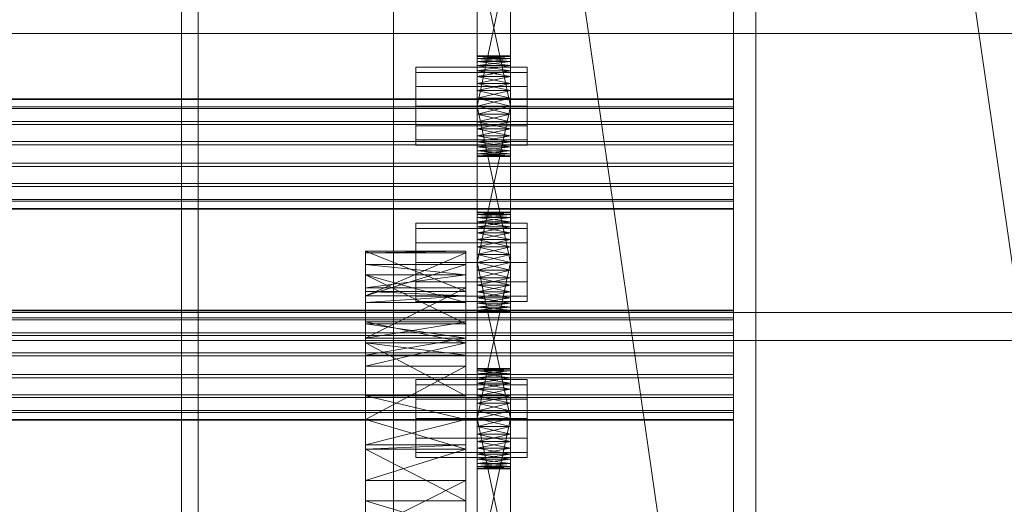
# Model space of a CAD drawing. Header units: millimetres. Extents: x -4738 to 65662, y -68080 to 6847.
# Tile 421 of 656: x 1368 to 1545, y -33473 to -33386. Entities that reach past the tile are written whole.
import ezdxf

# ---------------------------------------------------------------- set-up
doc = ezdxf.new("R2010")
doc.units = ezdxf.units.MM
for name, color, linetype, lineweight in [('COTAS_O', 1, 'Continuous', 0), ('frontal_C03', 7, 'Continuous', 0), ('frontal_secador', 7, 'Continuous', 0)]:
    doc.layers.add(name, color=color, linetype=linetype, lineweight=lineweight)
doc.dimstyles.new('R19_100', dxfattribs={"dimtxt": 250, "dimasz": 150, "dimexe": 150, "dimexo": 80, "dimgap": 100, "dimtad": 1, "dimtih": 1, "dimtoh": 1, "dimdsep": 46, "dimcen": 0.09, "dimadec": 0, "dimazin": 0, "dimtfac": 1, "dimtdec": 4, "dimtofl": 0, "dimtmove": 0, "dimatfit": 3, "dimfxl": 1, "dimtolj": 1, "dimtzin": 0, "dimarcsym": 0})

# ---------------------------------------------------------------- blocks, each defined once
blk = doc.blocks.new('DIM_R31_48')
at = {"layer": 'COTAS_O'}
for p, q in [((-1725, -33700), (-1575, -33655)), ((1725, -33700), (1575, -33655)), ((-1725, -34400), (-1725, -33700)), ((-1725, -33700), (1725, -33700)), ((-1725, -33700), (-1575, -33745)), ((1725, -33700), (1575, -33745)), ((1725, -34400), (1725, -33700))]:
    blk.add_line(p, q, dxfattribs=at)
blk.add_text('3450 O', height=250, dxfattribs=at).set_placement((0, -33600))

msp = doc.modelspace()

# ---------------------------------------------------------------- linework, layer by layer
at = {"layer": 'frontal_C03'}
for p, q in [((1435, -34954.179), (1435, -32259.264)), ((1496, -34954.179), (1496, -32259.264)), ((1500, -32259.264), (1500, -34954.179)), ((1435, -32263.162), (1435, -34958.077)), ((1500, -34958.077), (1500, -32263.162)), ((1435, -35437.51), (1435, -32742.595)), ((1500, -32742.595), (1500, -35437.51)), ((1435, -32746.492), (1435, -35441.408)), ((1496, -32746.492), (1496, -35441.408)), ((1500, -35441.408), (1500, -32746.492)), ((1845, -35988), (1415, -33007.45)), ((1915, -35988), (1485, -33007.45)), ((1496, -33400.208), (-1496, -33400.208)), ((1496, -33400.325), (-1496, -33400.325)), ((1496, -33400.325), (1496, -33400.208)), ((1496, -33400.208), (1496, -33401.591)), ((1496, -33401.926), (1496, -33400.325)), ((1496, -33401.591), (-1496, -33401.591)), ((1496, -33401.926), (-1496, -33401.926)), ((1496, -33401.591), (1496, -33404.266)), ((1496, -33404.767), (1496, -33401.926)), ((1496, -33404.266), (-1496, -33404.266)), ((1496, -33404.767), (-1496, -33404.767)), ((1496, -33404.266), (1496, -33407.824)), ((1496, -33408.416), (1496, -33404.767)), ((-1496, -33407.824), (1496, -33407.824)), ((1496, -33407.824), (1496, -33411.724)), ((1496, -33408.416), (-1496, -33408.416)), ((1496, -33412.316), (1496, -33408.416)), ((1496, -33411.724), (-1496, -33411.724)), ((1496, -33411.724), (1496, -33415.372)), ((1496, -33412.316), (-1496, -33412.316)), ((1496, -33415.874), (1496, -33412.316)), ((1496, -33415.372), (-1496, -33415.372)), ((1496, -33415.874), (-1496, -33415.874)), ((1496, -33415.372), (1496, -33418.213)), ((1496, -33418.548), (1496, -33415.874)), ((1496, -33418.213), (-1496, -33418.213)), ((1496, -33418.548), (-1496, -33418.548)), ((1496, -33418.213), (1496, -33419.814)), ((1496, -33419.932), (1496, -33418.548)), ((1496, -33419.814), (-1496, -33419.814)), ((1496, -33419.932), (-1496, -33419.932)), ((1496, -33419.814), (1496, -33419.932)), ((1496, -33438.069), (-1496, -33438.069)), ((1496, -33438.187), (-1496, -33438.187)), ((1496, -33438.187), (1496, -33438.069)), ((1496, -33438.069), (1496, -33439.453)), ((1496, -33439.788), (1496, -33438.187)), ((1496, -33439.453), (-1496, -33439.453)), ((1496, -33439.788), (-1496, -33439.788)), ((1496, -33439.453), (1496, -33442.127)), ((1496, -33442.629), (1496, -33439.788)), ((1496, -33442.127), (-1496, -33442.127)), ((1496, -33442.629), (-1496, -33442.629)), ((1496, -33442.127), (1496, -33445.685)), ((1496, -33446.277), (1496, -33442.629)), ((-1496, -33445.685), (1496, -33445.685)), ((1496, -33446.277), (-1496, -33446.277)), ((1496, -33445.685), (1496, -33449.585)), ((1496, -33450.177), (1496, -33446.277)), ((1496, -33449.585), (-1496, -33449.585)), ((1496, -33450.177), (-1496, -33450.177)), ((1496, -33449.585), (1496, -33453.234)), ((1496, -33453.735), (1496, -33450.177)), ((1496, -33453.234), (-1496, -33453.234)), ((1496, -33453.735), (-1496, -33453.735)), ((1496, -33453.234), (1496, -33456.075)), ((1496, -33456.41), (1496, -33453.735)), ((1496, -33456.075), (-1496, -33456.075)), ((1496, -33456.41), (-1496, -33456.41)), ((1496, -33457.676), (-1496, -33457.676)), ((1496, -33456.075), (1496, -33457.676)), ((1496, -33457.793), (1496, -33456.41)), ((1496, -33457.676), (1496, -33457.793)), ((1496, -33457.793), (-1496, -33457.793))]:
    msp.add_line(p, q, dxfattribs=at)
at = {"layer": 'frontal_secador'}
for p, q in [((1400, -36000), (1400, -33000)), ((1397, -35940), (1397, -33075)), ((1400, -36000), (1400, -33075)), ((1400, -34600), (1400, -33075)), ((1400, -35940), (1400, -33075)), ((1400, -34650), (1400, -33075)), ((1400, -36000), (1400, -33250)), ((1450, -33404.281), (1450, -33365.481)), ((1456, -33365.481), (1456, -33404.281)), ((1450, -33367.136), (1450, -33404.281)), ((1456, -33404.281), (1456, -33367.136)), ((1450, -33404.281), (1450, -33369.414)), ((1456, -33369.414), (1456, -33404.281)), ((1450, -33401.5), (1450, -33372.092)), ((1450, -33404.281), (1450, -33372.092)), ((1456, -33372.092), (1456, -33401.5)), ((1456, -33372.092), (1456, -33404.281)), ((1450, -33373.5), (1450, -33401.5)), ((1456, -33401.5), (1450, -33373.5)), ((1456, -33373.5), (1450, -33401.5)), ((1456, -33401.5), (1456, -33373.5)), ((1325, -33388.5), (2125, -33388.5)), ((1450, -33392.611), (1450, -33392.5)), ((1456, -33392.611), (1450, -33392.5)), ((1456, -33392.5), (1450, -33392.5)), ((1456, -33392.5), (1450, -33392.611)), ((1450, -33392.611), (1450, -33393.481)), ((1450, -33392.94), (1450, -33392.611)), ((1450, -33392.611), (1450, -33395.136)), ((1456, -33392.94), (1450, -33392.611)), ((1456, -33392.611), (1450, -33392.611)), ((1456, -33392.611), (1450, -33392.94)), ((1450, -33393.481), (1450, -33392.94)), ((1456, -33393.481), (1450, -33392.94)), ((1456, -33392.94), (1450, -33392.94)), ((1456, -33392.94), (1450, -33393.481)), ((1450, -33393.481), (1450, -33395.136)), ((1450, -33394.219), (1450, -33393.481)), ((1450, -33397.414), (1450, -33393.481)), ((1450, -33432.281), (1450, -33393.481)), ((1456, -33394.219), (1450, -33393.481)), ((1456, -33393.481), (1450, -33393.481)), ((1456, -33393.481), (1450, -33394.219)), ((1456, -33392.611), (1456, -33392.5)), ((1456, -33393.481), (1456, -33392.611)), ((1456, -33392.611), (1456, -33392.94)), ((1456, -33395.136), (1456, -33392.611)), ((1456, -33392.94), (1456, -33393.481)), ((1456, -33395.136), (1456, -33393.481)), ((1456, -33393.481), (1456, -33394.219)), ((1456, -33393.481), (1456, -33397.414)), ((1456, -33393.481), (1456, -33432.281)), ((1439, -33395.438), (1439, -33394.5)), ((1459, -33394.5), (1439, -33394.5)), ((1439, -33398), (1439, -33395.438)), ((1459, -33395.438), (1439, -33395.438)), ((1450, -33395.136), (1450, -33394.219)), ((1456, -33395.136), (1450, -33394.219)), ((1456, -33394.219), (1450, -33394.219)), ((1456, -33394.219), (1450, -33395.136)), ((1450, -33395.136), (1450, -33397.414)), ((1450, -33396.21), (1450, -33395.136)), ((1450, -33395.136), (1450, -33400.092)), ((1450, -33395.136), (1450, -33432.281)), ((1456, -33396.21), (1450, -33395.136)), ((1456, -33395.136), (1450, -33395.136)), ((1456, -33395.136), (1450, -33396.21)), ((1456, -33394.219), (1456, -33395.136)), ((1456, -33397.414), (1456, -33395.136)), ((1456, -33395.136), (1456, -33396.21)), ((1456, -33400.092), (1456, -33395.136)), ((1456, -33432.281), (1456, -33395.136)), ((1459, -33395.438), (1459, -33394.5)), ((1459, -33398), (1459, -33395.438)), ((1450, -33397.414), (1450, -33396.21)), ((1456, -33397.414), (1450, -33396.21)), ((1456, -33396.21), (1450, -33396.21)), ((1456, -33396.21), (1450, -33397.414)), ((1450, -33397.414), (1450, -33400.092)), ((1450, -33398.719), (1450, -33397.414)), ((1450, -33432.281), (1450, -33397.414)), ((1456, -33398.719), (1450, -33397.414)), ((1456, -33397.414), (1450, -33397.414)), ((1456, -33397.414), (1450, -33398.719)), ((1456, -33396.21), (1456, -33397.414)), ((1456, -33400.092), (1456, -33397.414)), ((1456, -33397.414), (1456, -33398.719)), ((1456, -33397.414), (1456, -33432.281)), ((1439, -33401.5), (1439, -33398)), ((1459, -33398), (1439, -33398)), ((1450, -33400.092), (1450, -33398.719)), ((1456, -33400.092), (1450, -33398.719)), ((1456, -33398.719), (1450, -33398.719)), ((1456, -33398.719), (1450, -33400.092)), ((1456, -33398.719), (1456, -33400.092)), ((1459, -33401.5), (1459, -33398)), ((1450, -33429.5), (1450, -33400.092)), ((1450, -33400.092), (1450, -33401.5)), ((1450, -33432.281), (1450, -33400.092)), ((1456, -33401.5), (1450, -33400.092)), ((1456, -33400.092), (1450, -33400.092)), ((1456, -33400.092), (1450, -33401.5)), ((1456, -33400.092), (1456, -33429.5)), ((1456, -33401.5), (1456, -33400.092)), ((1456, -33400.092), (1456, -33432.281)), ((1439, -33401.5), (1439, -33405)), ((1439, -33401.5), (1459, -33401.5)), ((1450, -33401.5), (1450, -33429.5)), ((1456, -33429.5), (1450, -33401.5)), ((1456, -33401.5), (1450, -33401.5)), ((1456, -33401.5), (1450, -33429.5)), ((1450, -33404.281), (1450, -33401.5)), ((1450, -33401.5), (1450, -33402.908)), ((1456, -33401.5), (1450, -33402.908)), ((1456, -33402.908), (1450, -33401.5)), ((1450, -33402.908), (1450, -33404.281)), ((1456, -33402.908), (1450, -33402.908)), ((1456, -33402.908), (1450, -33404.281)), ((1456, -33404.281), (1450, -33402.908)), ((1456, -33429.5), (1456, -33401.5)), ((1456, -33401.5), (1456, -33404.281)), ((1456, -33402.908), (1456, -33401.5)), ((1456, -33404.281), (1456, -33402.908)), ((1459, -33405), (1459, -33401.5)), ((1450, -33406.79), (1450, -33404.281)), ((1450, -33404.281), (1450, -33405.586)), ((1450, -33408.781), (1450, -33404.281)), ((1450, -33410.5), (1450, -33404.281)), ((1456, -33404.281), (1450, -33404.281)), ((1456, -33404.281), (1450, -33405.586)), ((1456, -33405.586), (1450, -33404.281)), ((1456, -33404.281), (1456, -33406.79)), ((1456, -33405.586), (1456, -33404.281)), ((1456, -33404.281), (1456, -33408.781)), ((1456, -33404.281), (1456, -33410.5)), ((1439, -33405), (1439, -33407.562)), ((1459, -33405), (1439, -33405)), ((1450, -33405.586), (1450, -33406.79)), ((1456, -33405.586), (1450, -33405.586)), ((1456, -33405.586), (1450, -33406.79)), ((1456, -33406.79), (1450, -33405.586)), ((1456, -33406.79), (1456, -33405.586)), ((1459, -33405), (1459, -33407.562)), ((1439, -33407.562), (1439, -33408.5)), ((1459, -33407.562), (1439, -33407.562)), ((1450, -33408.781), (1450, -33406.79)), ((1450, -33406.79), (1450, -33407.864)), ((1456, -33406.79), (1450, -33406.79)), ((1456, -33406.79), (1450, -33407.864)), ((1456, -33407.864), (1450, -33406.79)), ((1450, -33407.864), (1450, -33408.781)), ((1456, -33407.864), (1450, -33407.864)), ((1456, -33407.864), (1450, -33408.781)), ((1456, -33408.781), (1450, -33407.864)), ((1456, -33406.79), (1456, -33408.781)), ((1456, -33407.864), (1456, -33406.79)), ((1456, -33408.781), (1456, -33407.864)), ((1459, -33407.562), (1459, -33408.5)), ((1459, -33408.5), (1439, -33408.5)), ((1450, -33410.06), (1450, -33408.781)), ((1450, -33408.781), (1450, -33409.519)), ((1450, -33410.5), (1450, -33408.781)), ((1456, -33408.781), (1450, -33408.781)), ((1456, -33408.781), (1450, -33409.519)), ((1456, -33409.519), (1450, -33408.781)), ((1450, -33409.519), (1450, -33410.06)), ((1456, -33409.519), (1450, -33409.519)), ((1456, -33409.519), (1450, -33410.06)), ((1456, -33410.06), (1450, -33409.519)), ((1450, -33410.5), (1450, -33410.06)), ((1450, -33410.06), (1450, -33410.389)), ((1456, -33410.06), (1450, -33410.06)), ((1456, -33410.06), (1450, -33410.389)), ((1456, -33410.389), (1450, -33410.06)), ((1456, -33408.781), (1456, -33410.06)), ((1456, -33409.519), (1456, -33408.781)), ((1456, -33408.781), (1456, -33410.5)), ((1456, -33410.06), (1456, -33409.519)), ((1456, -33410.06), (1456, -33410.5)), ((1456, -33410.389), (1456, -33410.06)), ((1450, -33410.389), (1450, -33410.5)), ((1456, -33410.389), (1450, -33410.389)), ((1456, -33410.389), (1450, -33410.5)), ((1456, -33410.5), (1450, -33410.389)), ((1456, -33410.5), (1450, -33410.5)), ((1456, -33410.5), (1456, -33410.389)), ((1450, -33420.611), (1450, -33420.5)), ((1456, -33420.611), (1450, -33420.5)), ((1456, -33420.5), (1450, -33420.5)), ((1456, -33420.5), (1450, -33420.611)), ((1450, -33420.611), (1450, -33421.481)), ((1450, -33420.94), (1450, -33420.611)), ((1450, -33420.611), (1450, -33423.136)), ((1456, -33420.94), (1450, -33420.611)), ((1456, -33420.611), (1450, -33420.611)), ((1456, -33420.611), (1450, -33420.94)), ((1456, -33420.611), (1456, -33420.5)), ((1456, -33421.481), (1456, -33420.611)), ((1456, -33420.611), (1456, -33420.94)), ((1456, -33423.136), (1456, -33420.611)), ((1450, -33421.481), (1450, -33420.94)), ((1456, -33421.481), (1450, -33420.94)), ((1456, -33420.94), (1450, -33420.94)), ((1456, -33420.94), (1450, -33421.481)), ((1450, -33421.481), (1450, -33423.136)), ((1450, -33422.219), (1450, -33421.481)), ((1450, -33425.414), (1450, -33421.481)), ((1450, -33460.281), (1450, -33421.481)), ((1456, -33422.219), (1450, -33421.481)), ((1456, -33421.481), (1450, -33421.481)), ((1456, -33421.481), (1450, -33422.219)), ((1450, -33423.136), (1450, -33422.219)), ((1456, -33423.136), (1450, -33422.219)), ((1456, -33422.219), (1450, -33422.219)), ((1456, -33422.219), (1450, -33423.136)), ((1456, -33420.94), (1456, -33421.481)), ((1456, -33423.136), (1456, -33421.481)), ((1456, -33421.481), (1456, -33422.219)), ((1456, -33421.481), (1456, -33425.414)), ((1456, -33421.481), (1456, -33460.281)), ((1456, -33422.219), (1456, -33423.136)), ((1439, -33423.438), (1439, -33422.5)), ((1459, -33422.5), (1439, -33422.5)), ((1439, -33426), (1439, -33423.438)), ((1459, -33423.438), (1439, -33423.438)), ((1450, -33423.136), (1450, -33425.414)), ((1450, -33424.21), (1450, -33423.136)), ((1450, -33423.136), (1450, -33428.092)), ((1450, -33423.136), (1450, -33460.281)), ((1456, -33424.21), (1450, -33423.136)), ((1456, -33423.136), (1450, -33423.136)), ((1456, -33423.136), (1450, -33424.21)), ((1456, -33425.414), (1456, -33423.136)), ((1456, -33423.136), (1456, -33424.21)), ((1456, -33428.092), (1456, -33423.136)), ((1456, -33460.281), (1456, -33423.136)), ((1459, -33423.438), (1459, -33422.5)), ((1459, -33426), (1459, -33423.438)), ((1450, -33425.414), (1450, -33424.21)), ((1456, -33425.414), (1450, -33424.21)), ((1456, -33424.21), (1450, -33424.21)), ((1456, -33424.21), (1450, -33425.414)), ((1450, -33425.414), (1450, -33428.092)), ((1450, -33426.719), (1450, -33425.414)), ((1450, -33460.281), (1450, -33425.414)), ((1456, -33426.719), (1450, -33425.414)), ((1456, -33425.414), (1450, -33425.414)), ((1456, -33425.414), (1450, -33426.719)), ((1456, -33424.21), (1456, -33425.414)), ((1456, -33428.092), (1456, -33425.414)), ((1456, -33425.414), (1456, -33426.719)), ((1456, -33425.414), (1456, -33460.281)), ((1430, -33434.744), (1430, -33427.5)), ((1430, -33427.5), (1430, -33427.765)), ((1448, -33434.744), (1430, -33427.5)), ((1448, -33427.5), (1430, -33427.5)), ((1448, -33427.5), (1430, -33427.765)), ((1439, -33429.5), (1439, -33426)), ((1459, -33426), (1439, -33426)), ((1448, -33427.765), (1448, -33427.5)), ((1448, -33427.5), (1448, -33434.744)), ((1450, -33428.092), (1450, -33426.719)), ((1456, -33428.092), (1450, -33426.719)), ((1456, -33426.719), (1450, -33426.719)), ((1456, -33426.719), (1450, -33428.092)), ((1456, -33426.719), (1456, -33428.092)), ((1459, -33429.5), (1459, -33426)), ((1430, -33427.765), (1430, -33434.744)), ((1430, -33427.765), (1430, -33435.473)), ((1448, -33427.765), (1430, -33427.765)), ((1448, -33427.765), (1430, -33435.473)), ((1448, -33434.744), (1448, -33427.765)), ((1448, -33435.473), (1448, -33427.765)), ((1450, -33457.5), (1450, -33428.092)), ((1450, -33428.092), (1450, -33429.5)), ((1450, -33460.281), (1450, -33428.092)), ((1456, -33429.5), (1450, -33428.092)), ((1456, -33428.092), (1450, -33428.092)), ((1456, -33428.092), (1450, -33429.5)), ((1456, -33428.092), (1456, -33457.5)), ((1456, -33429.5), (1456, -33428.092)), ((1456, -33428.092), (1456, -33460.281)), ((1430, -33429.876), (1430, -33440.513)), ((1430, -33431.709), (1430, -33429.876)), ((1430, -33429.876), (1430, -33435.473)), ((1448, -33431.709), (1430, -33429.876)), ((1448, -33429.876), (1430, -33429.876)), ((1448, -33429.876), (1430, -33435.473)), ((1439, -33429.5), (1439, -33433)), ((1439, -33429.5), (1459, -33429.5)), ((1448, -33440.513), (1448, -33429.876)), ((1448, -33429.876), (1448, -33431.709)), ((1448, -33435.473), (1448, -33429.876)), ((1450, -33429.5), (1450, -33457.5)), ((1456, -33457.5), (1450, -33429.5)), ((1456, -33429.5), (1450, -33429.5)), ((1456, -33429.5), (1450, -33457.5)), ((1450, -33432.281), (1450, -33429.5)), ((1450, -33429.5), (1450, -33430.908)), ((1456, -33429.5), (1450, -33430.908)), ((1456, -33430.908), (1450, -33429.5)), ((1450, -33430.908), (1450, -33432.281)), ((1456, -33430.908), (1450, -33430.908)), ((1456, -33430.908), (1450, -33432.281)), ((1456, -33432.281), (1450, -33430.908)), ((1456, -33457.5), (1456, -33429.5)), ((1456, -33429.5), (1456, -33432.281)), ((1456, -33430.908), (1456, -33429.5)), ((1456, -33432.281), (1456, -33430.908)), ((1459, -33433), (1459, -33429.5)), ((1430, -33440.513), (1430, -33431.709)), ((1430, -33436.683), (1430, -33431.709)), ((1430, -33431.709), (1430, -33434.046)), ((1448, -33440.513), (1430, -33431.709)), ((1448, -33431.709), (1430, -33431.709)), ((1448, -33436.683), (1430, -33431.709)), ((1448, -33431.709), (1430, -33434.046)), ((1439, -33433), (1439, -33435.562)), ((1459, -33433), (1439, -33433)), ((1448, -33431.709), (1448, -33440.513)), ((1448, -33434.046), (1448, -33431.709)), ((1448, -33431.709), (1448, -33436.683)), ((1450, -33434.79), (1450, -33432.281)), ((1450, -33432.281), (1450, -33433.586)), ((1450, -33436.781), (1450, -33432.281)), ((1450, -33438.5), (1450, -33432.281)), ((1456, -33432.281), (1450, -33432.281)), ((1456, -33432.281), (1450, -33433.586)), ((1456, -33433.586), (1450, -33432.281)), ((1456, -33432.281), (1456, -33434.79)), ((1456, -33433.586), (1456, -33432.281)), ((1456, -33432.281), (1456, -33436.781)), ((1456, -33432.281), (1456, -33438.5)), ((1459, -33433), (1459, -33435.562)), ((1430, -33434.046), (1430, -33436.683)), ((1430, -33434.046), (1430, -33443.111)), ((1448, -33434.046), (1430, -33434.046)), ((1448, -33434.046), (1430, -33443.111)), ((1430, -33435.473), (1430, -33434.744)), ((1448, -33435.473), (1430, -33434.744)), ((1448, -33434.744), (1430, -33434.744)), ((1448, -33436.683), (1448, -33434.046)), ((1448, -33443.111), (1448, -33434.046)), ((1448, -33434.744), (1448, -33435.473)), ((1450, -33433.586), (1450, -33434.79)), ((1456, -33433.586), (1450, -33433.586)), ((1456, -33433.586), (1450, -33434.79)), ((1456, -33434.79), (1450, -33433.586)), ((1456, -33434.79), (1456, -33433.586)), ((1430, -33435.473), (1430, -33440.513)), ((1430, -33435.473), (1430, -33443.111)), ((1430, -33435.473), (1430, -33436.683)), ((1430, -33457.639), (1430, -33435.473)), ((1448, -33435.473), (1430, -33435.473)), ((1448, -33435.473), (1430, -33436.683)), ((1439, -33435.562), (1439, -33436.5)), ((1459, -33435.562), (1439, -33435.562)), ((1459, -33436.5), (1439, -33436.5)), ((1448, -33440.513), (1448, -33435.473)), ((1448, -33443.111), (1448, -33435.473)), ((1448, -33436.683), (1448, -33435.473)), ((1448, -33435.473), (1448, -33457.639)), ((1450, -33436.781), (1450, -33434.79)), ((1450, -33434.79), (1450, -33435.864)), ((1456, -33434.79), (1450, -33434.79)), ((1456, -33434.79), (1450, -33435.864)), ((1456, -33435.864), (1450, -33434.79)), ((1450, -33435.864), (1450, -33436.781)), ((1456, -33435.864), (1450, -33435.864)), ((1456, -33435.864), (1450, -33436.781)), ((1456, -33436.781), (1450, -33435.864)), ((1456, -33434.79), (1456, -33436.781)), ((1456, -33435.864), (1456, -33434.79)), ((1456, -33436.781), (1456, -33435.864)), ((1459, -33435.562), (1459, -33436.5)), ((1430, -33443.111), (1430, -33436.683)), ((1448, -33436.683), (1430, -33436.683)), ((1448, -33436.683), (1448, -33443.111)), ((1450, -33438.06), (1450, -33436.781)), ((1450, -33436.781), (1450, -33437.519)), ((1450, -33438.5), (1450, -33436.781)), ((1456, -33436.781), (1450, -33436.781)), ((1456, -33436.781), (1450, -33437.519)), ((1456, -33437.519), (1450, -33436.781)), ((1450, -33437.519), (1450, -33438.06)), ((1456, -33437.519), (1450, -33437.519)), ((1456, -33437.519), (1450, -33438.06)), ((1456, -33438.06), (1450, -33437.519)), ((1450, -33438.5), (1450, -33438.06)), ((1450, -33438.06), (1450, -33438.389)), ((1456, -33438.06), (1450, -33438.06)), ((1456, -33438.06), (1450, -33438.389)), ((1456, -33438.389), (1450, -33438.06)), ((1456, -33436.781), (1456, -33438.06)), ((1456, -33437.519), (1456, -33436.781)), ((1456, -33436.781), (1456, -33438.5)), ((1456, -33438.06), (1456, -33437.519)), ((1456, -33438.06), (1456, -33438.5)), ((1456, -33438.389), (1456, -33438.06)), ((1325, -33438.5), (2125, -33438.5)), ((1450, -33438.389), (1450, -33438.5)), ((1456, -33438.389), (1450, -33438.389)), ((1456, -33438.389), (1450, -33438.5)), ((1456, -33438.5), (1450, -33438.389)), ((1456, -33438.5), (1450, -33438.5)), ((1456, -33438.5), (1456, -33438.389)), ((1430, -33440.173), (1430, -33453.428)), ((1430, -33443.925), (1430, -33440.173)), ((1430, -33440.173), (1430, -33443.111)), ((1448, -33443.925), (1430, -33440.173)), ((1448, -33440.173), (1430, -33440.173)), ((1448, -33440.173), (1430, -33443.111)), ((1430, -33443.111), (1430, -33440.513)), ((1448, -33443.111), (1430, -33440.513)), ((1448, -33440.513), (1430, -33440.513)), ((1448, -33453.428), (1448, -33440.173)), ((1448, -33440.173), (1448, -33443.925)), ((1448, -33443.111), (1448, -33440.173)), ((1448, -33440.513), (1448, -33443.111)), ((1325, -33443.5), (2125, -33443.5)), ((1430, -33443.111), (1430, -33453.428)), ((1430, -33443.111), (1430, -33457.639)), ((1430, -33443.111), (1430, -33446.141)), ((1430, -33443.111), (1430, -33477.635)), ((1430, -33443.111), (1430, -33525.858)), ((1448, -33443.111), (1430, -33443.111)), ((1448, -33443.111), (1430, -33446.141)), ((1448, -33453.428), (1448, -33443.111)), ((1448, -33457.639), (1448, -33443.111)), ((1448, -33446.141), (1448, -33443.111)), ((1448, -33477.635), (1448, -33443.111)), ((1448, -33525.858), (1448, -33443.111)), ((1430, -33453.428), (1430, -33443.925)), ((1430, -33446.141), (1430, -33443.925)), ((1430, -33443.925), (1430, -33448.105)), ((1448, -33453.428), (1430, -33443.925)), ((1448, -33443.925), (1430, -33443.925)), ((1448, -33446.141), (1430, -33443.925)), ((1448, -33443.925), (1430, -33448.105)), ((1448, -33443.925), (1448, -33453.428)), ((1448, -33448.105), (1448, -33443.925)), ((1448, -33443.925), (1448, -33446.141)), ((1430, -33448.105), (1430, -33446.141)), ((1430, -33457.639), (1430, -33446.141)), ((1448, -33446.141), (1430, -33446.141)), ((1448, -33446.141), (1448, -33448.105)), ((1448, -33446.141), (1448, -33457.639)), ((1430, -33448.105), (1430, -33457.639)), ((1448, -33448.105), (1430, -33448.105)), ((1448, -33448.105), (1430, -33457.639)), ((1448, -33457.639), (1448, -33448.105)), ((1450, -33448.611), (1450, -33448.5)), ((1456, -33448.611), (1450, -33448.5)), ((1456, -33448.5), (1450, -33448.5)), ((1456, -33448.5), (1450, -33448.611)), ((1450, -33448.611), (1450, -33449.481)), ((1450, -33448.94), (1450, -33448.611)), ((1450, -33448.611), (1450, -33451.136)), ((1456, -33448.94), (1450, -33448.611)), ((1456, -33448.611), (1450, -33448.611)), ((1456, -33448.611), (1450, -33448.94)), ((1456, -33448.611), (1456, -33448.5)), ((1456, -33449.481), (1456, -33448.611)), ((1456, -33448.611), (1456, -33448.94)), ((1456, -33451.136), (1456, -33448.611)), ((1439, -33451.438), (1439, -33450.5)), ((1459, -33450.5), (1439, -33450.5)), ((1450, -33449.481), (1450, -33448.94)), ((1456, -33449.481), (1450, -33448.94)), ((1456, -33448.94), (1450, -33448.94)), ((1456, -33448.94), (1450, -33449.481)), ((1450, -33449.481), (1450, -33451.136)), ((1450, -33450.219), (1450, -33449.481)), ((1450, -33453.414), (1450, -33449.481)), ((1450, -33488.281), (1450, -33449.481)), ((1456, -33450.219), (1450, -33449.481)), ((1456, -33449.481), (1450, -33449.481)), ((1456, -33449.481), (1450, -33450.219)), ((1450, -33451.136), (1450, -33450.219)), ((1456, -33451.136), (1450, -33450.219)), ((1456, -33450.219), (1450, -33450.219)), ((1456, -33450.219), (1450, -33451.136)), ((1456, -33448.94), (1456, -33449.481)), ((1456, -33451.136), (1456, -33449.481)), ((1456, -33449.481), (1456, -33450.219)), ((1456, -33449.481), (1456, -33453.414)), ((1456, -33449.481), (1456, -33488.281)), ((1456, -33450.219), (1456, -33451.136)), ((1459, -33451.438), (1459, -33450.5)), ((1439, -33454), (1439, -33451.438)), ((1459, -33451.438), (1439, -33451.438)), ((1450, -33451.136), (1450, -33453.414)), ((1450, -33452.21), (1450, -33451.136)), ((1450, -33451.136), (1450, -33456.092)), ((1450, -33451.136), (1450, -33488.281)), ((1456, -33452.21), (1450, -33451.136)), ((1456, -33451.136), (1450, -33451.136)), ((1456, -33451.136), (1450, -33452.21)), ((1450, -33453.414), (1450, -33452.21)), ((1456, -33453.414), (1450, -33452.21)), ((1456, -33452.21), (1450, -33452.21)), ((1456, -33452.21), (1450, -33453.414)), ((1456, -33453.414), (1456, -33451.136)), ((1456, -33451.136), (1456, -33452.21)), ((1456, -33456.092), (1456, -33451.136)), ((1456, -33488.281), (1456, -33451.136)), ((1456, -33452.21), (1456, -33453.414)), ((1459, -33454), (1459, -33451.438)), ((1430, -33457.639), (1430, -33453.428)), ((1448, -33457.639), (1430, -33453.428)), ((1448, -33453.428), (1430, -33453.428)), ((1439, -33457.5), (1439, -33454)), ((1459, -33454), (1439, -33454)), ((1448, -33453.428), (1448, -33457.639)), ((1450, -33453.414), (1450, -33456.092)), ((1450, -33454.719), (1450, -33453.414)), ((1450, -33488.281), (1450, -33453.414)), ((1456, -33454.719), (1450, -33453.414)), ((1456, -33453.414), (1450, -33453.414)), ((1456, -33453.414), (1450, -33454.719)), ((1456, -33456.092), (1456, -33453.414)), ((1456, -33453.414), (1456, -33454.719)), ((1456, -33453.414), (1456, -33488.281)), ((1459, -33457.5), (1459, -33454)), ((1450, -33456.092), (1450, -33454.719)), ((1456, -33456.092), (1450, -33454.719)), ((1456, -33454.719), (1450, -33454.719)), ((1456, -33454.719), (1450, -33456.092)), ((1456, -33454.719), (1456, -33456.092)), ((1430, -33457.639), (1430, -33472.223)), ((1430, -33457.639), (1430, -33477.635)), ((1430, -33457.639), (1430, -33462.194)), ((1430, -33501.142), (1430, -33457.639)), ((1430, -33549.365), (1430, -33457.639)), ((1430, -33457.639), (1430, -33525.858)), ((1430, -33591.527), (1430, -33457.639)), ((1448, -33457.647), (1430, -33457.639)), ((1448, -33457.639), (1430, -33457.639)), ((1448, -33457.639), (1430, -33462.194)), ((1430, -33457.647), (1430, -33472.223)), ((1430, -33462.95), (1430, -33457.647)), ((1448, -33462.95), (1430, -33457.647)), ((1448, -33457.647), (1430, -33457.647)), ((1439, -33457.5), (1439, -33461)), ((1439, -33457.5), (1459, -33457.5)), ((1448, -33472.223), (1448, -33457.639)), ((1448, -33477.635), (1448, -33457.639)), ((1448, -33462.194), (1448, -33457.639)), ((1448, -33457.639), (1448, -33501.142)), ((1448, -33457.639), (1448, -33549.365)), ((1448, -33525.858), (1448, -33457.639)), ((1448, -33457.639), (1448, -33591.527)), ((1448, -33472.223), (1448, -33457.647)), ((1448, -33457.647), (1448, -33462.95)), ((1450, -33485.5), (1450, -33456.092)), ((1450, -33456.092), (1450, -33457.5)), ((1450, -33488.281), (1450, -33456.092)), ((1456, -33457.5), (1450, -33456.092)), ((1456, -33456.092), (1450, -33456.092)), ((1456, -33456.092), (1450, -33457.5)), ((1450, -33457.5), (1450, -33485.5)), ((1456, -33485.5), (1450, -33457.5)), ((1456, -33457.5), (1450, -33457.5)), ((1456, -33457.5), (1450, -33485.5)), ((1450, -33460.281), (1450, -33457.5)), ((1450, -33457.5), (1450, -33458.908)), ((1456, -33457.5), (1450, -33458.908)), ((1456, -33458.908), (1450, -33457.5)), ((1456, -33456.092), (1456, -33485.5)), ((1456, -33457.5), (1456, -33456.092)), ((1456, -33456.092), (1456, -33488.281)), ((1456, -33485.5), (1456, -33457.5)), ((1456, -33457.5), (1456, -33460.281)), ((1456, -33458.908), (1456, -33457.5)), ((1459, -33461), (1459, -33457.5)), ((1450, -33458.908), (1450, -33460.281)), ((1456, -33458.908), (1450, -33458.908)), ((1456, -33458.908), (1450, -33460.281)), ((1456, -33460.281), (1450, -33458.908)), ((1456, -33460.281), (1456, -33458.908)), ((1439, -33461), (1439, -33463.562)), ((1459, -33461), (1439, -33461)), ((1450, -33462.79), (1450, -33460.281)), ((1450, -33460.281), (1450, -33461.586)), ((1450, -33464.781), (1450, -33460.281)), ((1450, -33466.5), (1450, -33460.281)), ((1456, -33460.281), (1450, -33460.281)), ((1456, -33460.281), (1450, -33461.586)), ((1456, -33461.586), (1450, -33460.281)), ((1456, -33460.281), (1456, -33462.79)), ((1456, -33461.586), (1456, -33460.281)), ((1456, -33460.281), (1456, -33464.781)), ((1456, -33460.281), (1456, -33466.5)), ((1459, -33461), (1459, -33463.562)), ((1430, -33468.565), (1430, -33462.194)), ((1430, -33462.194), (1430, -33462.95)), ((1430, -33477.635), (1430, -33462.194)), ((1448, -33462.194), (1430, -33462.194)), ((1448, -33462.194), (1430, -33462.95)), ((1430, -33472.223), (1430, -33462.95)), ((1430, -33462.95), (1430, -33468.565)), ((1448, -33472.223), (1430, -33462.95)), ((1448, -33462.95), (1430, -33462.95)), ((1448, -33462.95), (1430, -33468.565)), ((1448, -33462.194), (1448, -33468.565)), ((1448, -33462.95), (1448, -33462.194)), ((1448, -33462.194), (1448, -33477.635)), ((1448, -33462.95), (1448, -33472.223)), ((1448, -33468.565), (1448, -33462.95)), ((1450, -33461.586), (1450, -33462.79)), ((1456, -33461.586), (1450, -33461.586)), ((1456, -33461.586), (1450, -33462.79)), ((1456, -33462.79), (1450, -33461.586)), ((1450, -33464.781), (1450, -33462.79)), ((1450, -33462.79), (1450, -33463.864)), ((1456, -33462.79), (1450, -33462.79)), ((1456, -33462.79), (1450, -33463.864)), ((1456, -33463.864), (1450, -33462.79)), ((1456, -33462.79), (1456, -33461.586)), ((1456, -33462.79), (1456, -33464.781)), ((1456, -33463.864), (1456, -33462.79)), ((1439, -33463.562), (1439, -33464.5)), ((1459, -33463.562), (1439, -33463.562)), ((1459, -33464.5), (1439, -33464.5)), ((1450, -33463.864), (1450, -33464.781)), ((1456, -33463.864), (1450, -33463.864)), ((1456, -33463.864), (1450, -33464.781)), ((1456, -33464.781), (1450, -33463.864)), ((1450, -33466.06), (1450, -33464.781)), ((1450, -33464.781), (1450, -33465.519)), ((1450, -33466.5), (1450, -33464.781)), ((1456, -33464.781), (1450, -33464.781)), ((1456, -33464.781), (1450, -33465.519)), ((1456, -33465.519), (1450, -33464.781)), ((1456, -33464.781), (1456, -33463.864)), ((1456, -33464.781), (1456, -33466.06)), ((1456, -33465.519), (1456, -33464.781)), ((1456, -33464.781), (1456, -33466.5)), ((1459, -33463.562), (1459, -33464.5)), ((1450, -33465.519), (1450, -33466.06)), ((1456, -33465.519), (1450, -33465.519)), ((1456, -33465.519), (1450, -33466.06)), ((1456, -33466.06), (1450, -33465.519)), ((1450, -33466.5), (1450, -33466.06)), ((1450, -33466.06), (1450, -33466.389)), ((1456, -33466.06), (1450, -33466.06)), ((1456, -33466.06), (1450, -33466.389)), ((1456, -33466.389), (1450, -33466.06)), ((1450, -33466.389), (1450, -33466.5)), ((1456, -33466.389), (1450, -33466.389)), ((1456, -33466.389), (1450, -33466.5)), ((1456, -33466.5), (1450, -33466.389)), ((1456, -33466.5), (1450, -33466.5)), ((1456, -33466.06), (1456, -33465.519)), ((1456, -33466.06), (1456, -33466.5)), ((1456, -33466.389), (1456, -33466.06)), ((1456, -33466.5), (1456, -33466.389)), ((1430, -33468.565), (1430, -33477.635)), ((1448, -33468.565), (1430, -33468.565)), ((1448, -33468.565), (1430, -33477.635)), ((1448, -33477.635), (1448, -33468.565)), ((1430, -33477.635), (1430, -33472.223)), ((1448, -33477.635), (1430, -33472.223)), ((1448, -33472.223), (1430, -33472.223)), ((1448, -33472.223), (1448, -33477.635))]:
    msp.add_line(p, q, dxfattribs=at)

# ---------------------------------------------------------------- dimensions: what is measured, and where the dimension line sits
at = {"layer": 'COTAS_O'}
dim = msp.add_aligned_dim(p1=(-1725, -34400), p2=(1725, -34400), distance=700, text='<> O', dimstyle='R19_100', dxfattribs=at)
dim.commit()
dim.dimension.update_dxf_attribs({"geometry": 'DIM_R31_48', "text_midpoint": (0, -33700)})

doc.saveas('drawing.dxf')
